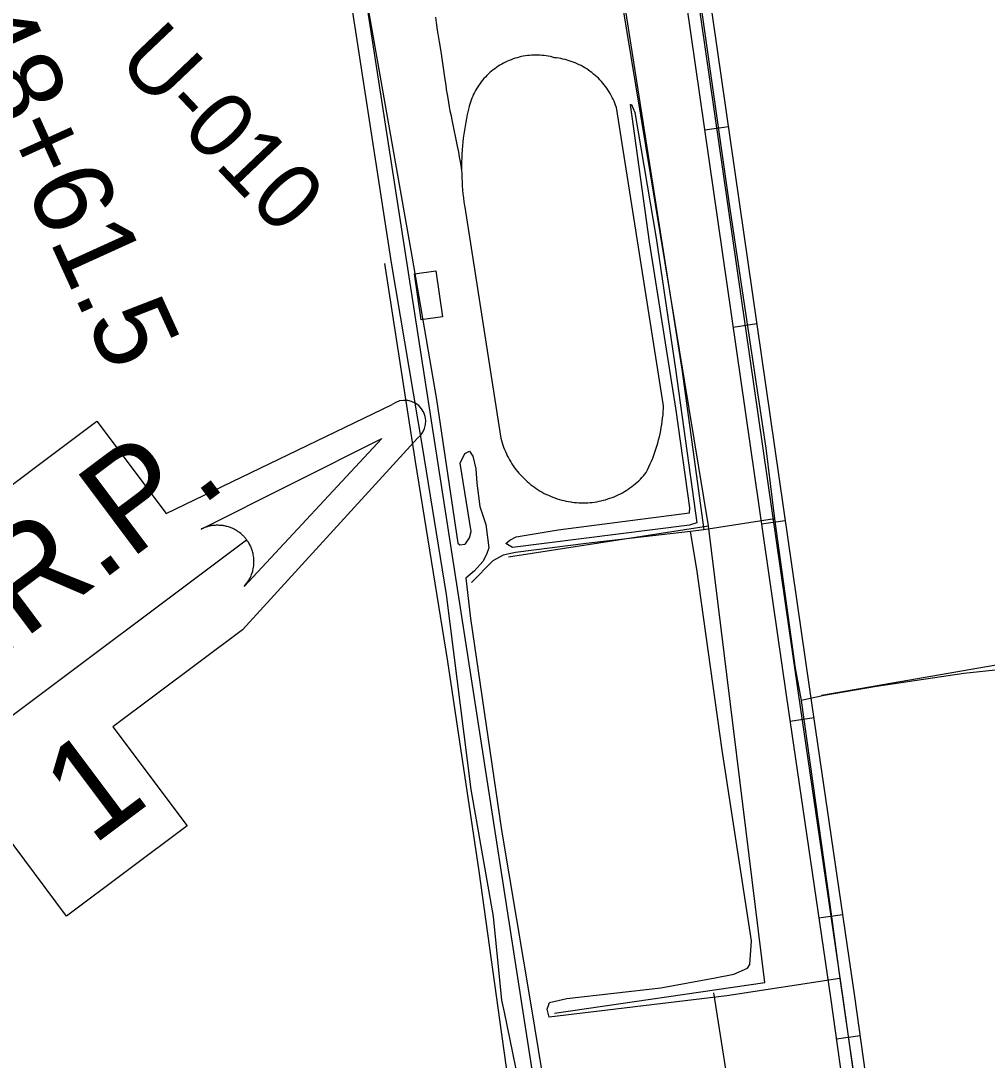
# Model space of a CAD drawing. Extents: x 3477039 to 3515015, y 546746 to 572297.
# Drawn here: x 3510630 to 3511844, y 556455 to 557761 of the extents above; entities that cross this region are included whole.
import ezdxf

# ---------------------------------------------------------------- set-up
doc = ezdxf.new("R2010")
doc.units = 0
for name, color, linetype in [('V-BLDG-OTLN', 7, 'Continuous'), ('V-DTCH-CNTR', 7, 'Continuous'), ('V-RIVR-RANG-IDEN', 7, 'Continuous'), ('V-ROAD-CNTR', 7, 'Continuous'), ('V-SITE-VEGE', 7, 'Continuous'), ('V-SURV-IDEN', 7, 'Continuous'), ('V-TOPO-SHOR', 7, 'Continuous'), ('V-TOPO-WATR-IDEN', 7, 'Continuous')]:
    doc.layers.add(name, color=color, linetype=linetype)

msp = doc.modelspace()

# ---------------------------------------------------------------- linework, layer by layer
at = {"layer": 'V-BLDG-OTLN'}
msp.add_lwpolyline([(3511124.1, 557442.8), (3511150.8, 557446.8), (3511159.1, 557389.1), (3511132.4, 557385.2)], close=True, dxfattribs=at)
at = {"layer": 'V-DTCH-CNTR'}
msp.add_line((3511478.9, 557072.1), (3511471, 557119.4), dxfattribs=at)
for points in [[(3511360.1, 558621.9), (3511380.7, 558478), (3511413.8, 558254.1), (3511467.6, 557894.8), (3511520, 557527.3), (3511565.5, 557224.1), (3511576.4, 557135.1), (3511487.4, 557121.3)], [(3511258, 558603.1), (3511280.3, 558483), (3511316.9, 558242.1), (3511343.8, 558059), (3511383.9, 557807.9), (3511419.1, 557580.7), (3511460, 557323.1), (3511487.4, 557121.3)], [(3511086.3, 557455.8), (3511125.1, 557207.4), (3511165.5, 556955.8), (3511205.1, 556692.7), (3511233.6, 556488.1), (3511264.3, 556266.8), (3511283.1, 556092.1), (3511299.3, 555946.5), (3511338.7, 555756), (3511347.3, 555690.3), (3511342.6, 555682.7), (3511329.9, 555675.2), (3511193.2, 555637.1), (3511017.4, 555592.6), (3511004.5, 555584.2), (3510996.4, 555575.5), (3510977, 555557.9), (3510830.1, 555510.1), (3510659.1, 555461.1)], [(3511576.4, 557135.1), (3511602.2, 556947.7), (3511609.8, 556906.8), (3511645.8, 556650.6), (3511658.3, 556558), (3511690.4, 556337.8)], [(3511487.4, 557121.3), (3511471, 557119.4), (3511339.8, 557104), (3511250.8, 557093), (3511235.6, 557089.6), (3511222.7, 557082.6), (3511195.9, 557055.4)], [(3511658.3, 556558), (3511516.6, 556535.9), (3511293.4, 556509.2), (3511290.9, 556519.4), (3511293.9, 556527.8), (3511315.6, 556532.8), (3511433.5, 556546.1), (3511501.9, 556558.5), (3511525.2, 556563.4), (3511542.2, 556571), (3511545.2, 556575.6), (3511547.5, 556605.3), (3511510.7, 556844.6), (3511478.9, 557072.1)], [(3512112.2, 556929.8), (3512098.1, 556926.7), (3512068.5, 556923.6), (3512040.5, 556927.5), (3512010.2, 556938), (3511987.1, 556942.6), (3511959.1, 556949.4), (3511935.9, 556951.4), (3511897.1, 556949.7), (3511814.1, 556941), (3511704.5, 556924.6), (3511638.5, 556913.3), (3511609.8, 556906.8)]]:
    msp.add_lwpolyline(points, dxfattribs=at)
at = {"layer": 'V-ROAD-CNTR'}
for p, q in [((3511518.4, 557627.5), (3511488.7, 557623.2)), ((3511554.1, 557380), (3511524.4, 557375.7)), ((3511589.8, 557132.6), (3511560.1, 557128.3)), ((3511625.6, 556885.2), (3511595.9, 556880.8)), ((3511661.9, 556637.8), (3511632.2, 556633.5)), ((3511683.9, 556485.7), (3511654.1, 556481.5))]:
    msp.add_line(p, q, dxfattribs=at)
for points in [[(3511309.1, 558907.1), (3511318.9, 558895.5), (3511328.2, 558876.6), (3511336.7, 558841.1), (3511411.8, 558261.8), (3511605.9, 556916.1), (3511662.1, 556533.1)], [(3511329.7, 558907.5), (3511342.4, 558881.7), (3511351.5, 558843.8), (3511426.6, 558263.9), (3511620.8, 556918.2), (3511676.9, 556535.3)], [(3511308, 558883.7), (3511314, 558871.4), (3511322, 558838.4), (3511396.9, 558259.8), (3511591.1, 556913.9), (3511647.2, 556531)], [(3511150.3, 557765.2), (3511151.3, 557758.8), (3511152.8, 557749.1), (3511153.5, 557744.3), (3511154.3, 557739.5), (3511155.1, 557734.4), (3511156.6, 557724.8), (3511157.9, 557716.5), (3511162.2, 557687.2), (3511163.3, 557679.9), (3511164.1, 557674.4), (3511165.4, 557666.2), (3511166.8, 557658), (3511167.7, 557652.6), (3511168.7, 557647.6), (3511169.6, 557642.9), (3511171.3, 557634.1), (3511177.6, 557603.4), (3511179.2, 557595.7), (3511180.3, 557589.9), (3511181.1, 557585.6), (3511182.2, 557579), (3511182.8, 557575.8), (3511183.3, 557572.5)], [(3511299.9, 557714.4), (3511297.4, 557715.1), (3511294.8, 557715.7), (3511292.2, 557716.2), (3511289.7, 557716.6), (3511287, 557717), (3511284.4, 557717.3), (3511281.8, 557717.5), (3511279.2, 557717.6), (3511276.5, 557717.6), (3511273.9, 557717.6), (3511271.3, 557717.5), (3511268.6, 557717.3), (3511266, 557717), (3511263.4, 557716.6), (3511260.8, 557716.2), (3511258.2, 557715.7), (3511255.7, 557715.1), (3511253.1, 557714.4), (3511250.6, 557713.7), (3511248.1, 557712.8), (3511245.6, 557711.9), (3511243.2, 557710.9), (3511240.8, 557709.9), (3511238.4, 557708.8), (3511236, 557707.6), (3511233.7, 557706.3), (3511231.5, 557705), (3511229.2, 557703.6), (3511227, 557702.1), (3511224.9, 557700.6), (3511222.8, 557699), (3511220.8, 557697.3), (3511218.8, 557695.6), (3511216.8, 557693.8), (3511215, 557692), (3511213.1, 557690.1), (3511211.4, 557688.1), (3511209.7, 557686.1), (3511208, 557684), (3511206.4, 557681.9), (3511204.9, 557679.8), (3511203.5, 557677.6), (3511202.1, 557675.3), (3511200.8, 557673.1), (3511199.5, 557670.7), (3511198.4, 557668.4), (3511197.2, 557666), (3511196.2, 557663.6), (3511195.3, 557661.1), (3511194.4, 557658.6), (3511193.6, 557656.1), (3511192.9, 557653.6), (3511192.7, 557652.9)], [(3511377.7, 557652), (3511376.8, 557654.6), (3511375.8, 557657.1), (3511374.8, 557659.6), (3511373.7, 557662.1), (3511372.5, 557664.5), (3511371.3, 557666.9), (3511370, 557669.3), (3511368.6, 557671.6), (3511367.1, 557673.9), (3511365.6, 557676.1), (3511364, 557678.3), (3511362.4, 557680.4), (3511360.6, 557682.5), (3511358.9, 557684.5), (3511357, 557686.5), (3511355.1, 557688.5), (3511353.2, 557690.3), (3511351.2, 557692.1), (3511349.1, 557693.9), (3511347, 557695.6), (3511344.9, 557697.2), (3511342.7, 557698.8), (3511340.4, 557700.3), (3511338.1, 557701.7), (3511335.8, 557703.1), (3511333.4, 557704.4), (3511331, 557705.6), (3511328.6, 557706.7), (3511326.1, 557707.8), (3511323.6, 557708.8), (3511321, 557709.8), (3511318.5, 557710.6), (3511315.9, 557711.4), (3511313.3, 557712.1), (3511310.6, 557712.7), (3511308, 557713.3), (3511305.3, 557713.7), (3511302.6, 557714.1), (3511300, 557714.4), (3511299.9, 557714.4)], [(3511192.7, 557652.9), (3511191.5, 557648), (3511190.4, 557643.1), (3511189.4, 557638.2), (3511188.4, 557633.3), (3511187.6, 557628.4), (3511186.8, 557623.4), (3511186.1, 557618.4), (3511185.4, 557613.5), (3511184.9, 557608.5), (3511184.4, 557603.5), (3511184, 557598.5), (3511183.7, 557593.5), (3511183.5, 557588.5), (3511183.3, 557583.5), (3511183.3, 557578.5), (3511183.3, 557573.4), (3511183.4, 557568.4), (3511183.5, 557563.4), (3511183.8, 557558.4), (3511184.1, 557553.4), (3511184.5, 557548.4), (3511185, 557543.4), (3511185.6, 557538.4), (3511186.2, 557533.5), (3511187, 557528.5), (3511187.2, 557526.8)], [(3511437, 557277.2), (3511377.7, 557652)], [(3511187.2, 557526.8), (3511232, 557239.1)], [(3511415.1, 557193.3), (3511416.9, 557196.9), (3511418.6, 557200.5), (3511420.2, 557204.1), (3511421.8, 557207.8), (3511423.3, 557211.5), (3511424.7, 557215.2), (3511426.1, 557219), (3511427.4, 557222.8), (3511428.6, 557226.6), (3511429.7, 557230.4), (3511430.7, 557234.3), (3511431.7, 557238.2), (3511432.6, 557242.1), (3511433.4, 557246), (3511434.1, 557249.9), (3511434.8, 557253.8), (3511435.4, 557257.8), (3511435.8, 557261.8), (3511436.3, 557265.7), (3511436.6, 557269.7), (3511436.9, 557273.7), (3511437, 557277.2)], [(3511232, 557239.1), (3511232.6, 557236.3), (3511233.4, 557233.5), (3511234.2, 557230.6), (3511235.1, 557227.9), (3511236.1, 557225.1), (3511237.1, 557222.4), (3511238.3, 557219.7), (3511239.5, 557217), (3511240.7, 557214.4), (3511242.1, 557211.8), (3511243.5, 557209.2), (3511245, 557206.7), (3511246.5, 557204.2), (3511248.1, 557201.8), (3511249.8, 557199.4), (3511251.6, 557197), (3511253.4, 557194.7), (3511255.3, 557192.5), (3511257.2, 557190.3), (3511259.2, 557188.2), (3511261.3, 557186.1), (3511263.4, 557184.1), (3511265.5, 557182.1), (3511267.7, 557180.2), (3511270, 557178.3), (3511272.3, 557176.6), (3511274.7, 557174.8), (3511277.1, 557173.2), (3511279.6, 557171.6), (3511282.1, 557170.1), (3511284.6, 557168.6), (3511287.2, 557167.2), (3511289.8, 557165.9), (3511292.4, 557164.7), (3511295.1, 557163.5), (3511297.8, 557162.4), (3511300.6, 557161.4), (3511303.3, 557160.5), (3511306.1, 557159.6), (3511309, 557158.8), (3511311.8, 557158.1), (3511314.6, 557157.5), (3511317.5, 557156.9), (3511320.4, 557156.4), (3511321.9, 557156.2)], [(3511321.9, 557156.2), (3511324.8, 557155.9), (3511327.6, 557155.6), (3511330.4, 557155.4), (3511333.3, 557155.3), (3511336.1, 557155.2), (3511339, 557155.3), (3511341.8, 557155.4), (3511344.7, 557155.6), (3511347.5, 557155.9), (3511350.3, 557156.3), (3511353.1, 557156.7), (3511355.9, 557157.2), (3511358.7, 557157.8), (3511361.5, 557158.5), (3511364.2, 557159.2), (3511366.9, 557160.1), (3511369.6, 557161), (3511372.3, 557162), (3511374.9, 557163), (3511377.6, 557164.2), (3511380.1, 557165.4), (3511382.7, 557166.6), (3511385.2, 557168), (3511387.7, 557169.4), (3511390.1, 557170.9), (3511392.5, 557172.5), (3511394.8, 557174.1), (3511397.1, 557175.8), (3511399.3, 557177.5), (3511401.5, 557179.3), (3511403.7, 557181.2), (3511405.8, 557183.1), (3511407.8, 557185.1), (3511409.8, 557187.2), (3511411.7, 557189.3), (3511413.6, 557191.4), (3511415.1, 557193.3)], [(3511647.2, 556531.1), (3511758.2, 555737.3)], [(3511662.1, 556533.1), (3511773, 555739.4)], [(3511676.9, 556535.2), (3511787.9, 555741.4)]]:
    msp.add_lwpolyline(points, dxfattribs=at)
at = {"layer": 'V-SITE-VEGE'}
for points in [[(3511265.6, 556376.4), (3511237, 556515.6), (3511234, 556530.4), (3511223.4, 556635.7), (3511195.2, 556795.3), (3511164.5, 557040.1), (3511134.2, 557226), (3511095.2, 557456.9), (3510991.2, 558130.3), (3510965.2, 558352.4), (3510966.6, 558356.6), (3510972.1, 558349.6), (3511053.9, 557844.6), (3511120.8, 557465.3)], [(3511120.8, 557465.3), (3511151.9, 557285.2), (3511178.4, 557104.7), (3511181.1, 557102.7), (3511187.3, 557103.4), (3511188.1, 557103.8), (3511193.1, 557111.5), (3511195.1, 557119.3), (3511181.3, 557204.9), (3511187.5, 557217.2), (3511193.4, 557220.3), (3511197.6, 557213.7), (3511201, 557197.8), (3511202.4, 557180), (3511206.1, 557150.6), (3511213.7, 557128.1), (3511217.4, 557098.6), (3511214.7, 557090.5), (3511210, 557081.6), (3511199.5, 557069.7), (3511188.6, 557060.5), (3511194.5, 557010.1), (3511233.3, 556744), (3511270.3, 556524.7), (3511312, 556269.8)]]:
    msp.add_lwpolyline(points, dxfattribs=at)
msp.add_lwpolyline([(3511427.5, 557487.6), (3511452.1, 557323.3), (3511478.9, 557130.1), (3511469.6, 557127.4), (3511247.3, 557099.2), (3511238.8, 557104.3), (3511243.8, 557108.5), (3511252, 557112.4), (3511304.7, 557121.4), (3511469.7, 557142.9), (3511470.1, 557149.1), (3511453, 557271.5), (3511419.3, 557483), (3511395.5, 557655.4), (3511396.9, 557655.4), (3511400.9, 557645.7)], close=True, dxfattribs=at)
at = {"layer": 'V-TOPO-SHOR'}
msp.add_line((3511499.9, 556539.9), (3511628.8, 555708.6), dxfattribs=at)
for points in [[(3511242.1, 557087.6), (3511493.4, 557126.2), (3511390.3, 557751.3), (3511235.7, 558698.5)], [(3510275.6, 557783.5), (3510765.3, 558253.9), (3510958.6, 558460.1), (3511248.6, 556591.4), (3511396.8, 555637.8)], [(3511300.1, 556514.1), (3511564.3, 556552.8), (3511493.4, 557126.2)], [(3511635.2, 556913.6), (3511931.6, 556965.2), (3511970.3, 556958.7)]]:
    msp.add_lwpolyline(points, dxfattribs=at)
at = {"layer": 'V-TOPO-WATR-IDEN'}
msp.add_line((3510312.1, 556658.4), (3510913.3, 557108.8), dxfattribs=at)
for points in [[(3510097.8, 556531), (3510301, 556759), (3510214.2, 556874.8), (3510725.2, 557257.7), (3510812, 557141.9), (3511095.9, 557278.7)], [(3511127.7, 557236.3), (3510908.1, 556995.9), (3510745.3, 556873.9), (3510838.4, 556749.6), (3510687.1, 556636.3), (3510594, 556760.6), (3510414, 556625.8), (3510129.6, 556488.5)]]:
    msp.add_lwpolyline(points, dxfattribs=at)
msp.add_lwpolyline([(3510856.3, 557122.3), (3511083.3, 557236.1), (3510910.3, 557050.3), (3510913.2, 557053.8), (3510915.7, 557057.4), (3510916.6, 557059), (3510917.4, 557060.4), (3510918.2, 557062.1), (3510918.9, 557063.7), (3510919.5, 557065.2), (3510920.2, 557067.2), (3510920.9, 557069.5), (3510921.2, 557070.7), (3510921.6, 557072.4), (3510922, 557074.6), (3510922.2, 557076.3), (3510922.4, 557078.1), (3510922.4, 557079.3), (3510922.5, 557080.7), (3510922.5, 557082.3), (3510922.4, 557083.8), (3510922.3, 557085.3), (3510922.2, 557086.5), (3510921.9, 557088.4), (3510921.6, 557090.1), (3510921.3, 557091.5), (3510920.9, 557093.1), (3510920.6, 557094.4), (3510920.2, 557095.7), (3510919.9, 557096.6), (3510919.3, 557098), (3510918.8, 557099.4), (3510918.2, 557100.8), (3510917.5, 557102.1), (3510916.9, 557103.3), (3510916.1, 557104.6), (3510915.5, 557105.7), (3510914.5, 557107.2), (3510913.3, 557108.8), (3510912.9, 557109.3), (3510912.4, 557110), (3510911.7, 557110.9), (3510911, 557111.7), (3510910.3, 557112.5), (3510909.6, 557113.2), (3510908.8, 557114), (3510908.2, 557114.6), (3510907.3, 557115.4), (3510906.4, 557116.2), (3510905.8, 557116.7), (3510904.2, 557117.9), (3510903.3, 557118.6), (3510902.7, 557119), (3510901.7, 557119.7), (3510900.8, 557120.3), (3510899.8, 557120.9), (3510898.7, 557121.5), (3510897.5, 557122.1), (3510896.7, 557122.5), (3510895.9, 557122.9), (3510894.9, 557123.4), (3510893.9, 557123.8), (3510892.8, 557124.2), (3510891.7, 557124.6), (3510890.5, 557125), (3510889, 557125.4), (3510887.9, 557125.7), (3510886.7, 557126), (3510885.6, 557126.3), (3510884.6, 557126.4), (3510883.6, 557126.6), (3510882, 557126.8), (3510882, 557126.8), (3510881, 557126.9), (3510880.3, 557127), (3510879.3, 557127), (3510878, 557127.1), (3510877, 557127.1), (3510876.1, 557127.1), (3510874.9, 557127.1), (3510873.8, 557127), (3510872.9, 557127), (3510871.9, 557126.9), (3510870.4, 557126.7), (3510869.6, 557126.6), (3510868.9, 557126.4), (3510868.3, 557126.3), (3510867.6, 557126.2), (3510866.6, 557126), (3510865.7, 557125.8), (3510864.7, 557125.5), (3510863.8, 557125.3), (3510862.6, 557124.9), (3510861.9, 557124.6), (3510860.8, 557124.2), (3510859.5, 557123.7), (3510858.5, 557123.3), (3510857.8, 557123), (3510857.1, 557122.7), (3510856.7, 557122.5)], close=True, dxfattribs=at)
msp.add_arc((3511111.8, 557257.5), 26.5, 306.8385, 126.8385, dxfattribs=at)

# ---------------------------------------------------------------- texts
at = {"layer": 'V-RIVR-RANG-IDEN'}
msp.add_text('U-010', height=83, rotation=313.5543, dxfattribs=at).set_placement((3510748.7, 557708.2))
at = {"layer": 'V-SURV-IDEN'}
msp.add_text('1848+61.5', height=100, rotation=294.4426, dxfattribs=at).set_placement((3510478.9, 557894.5))
at = {"layer": 'V-TOPO-WATR-IDEN'}
for s, rotation, p in [('L.W.R.P.', 36.8384, (3510359, 556777.9)), ('1', 36.8385, (3510719.4, 556723.6))]:
    msp.add_text(s, height=124.5, rotation=rotation, dxfattribs=at).set_placement(p)

doc.saveas('drawing.dxf')
